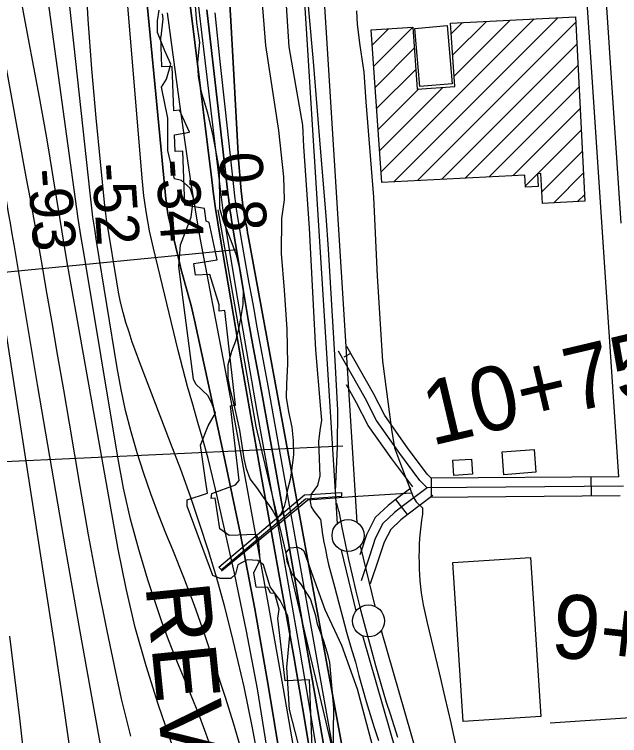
# Model space of a CAD drawing. Extents: x 3677843 to 3715951, y 511991 to 537744.
# Drawn here: x 3685277 to 3686223, y 526737 to 527864 of the extents above; entities that cross this region are included whole.
import ezdxf

# ---------------------------------------------------------------- set-up
doc = ezdxf.new("R2010")
doc.units = 0
for name, color, linetype in [('V-BLDG-OTLN', 7, 'Continuous'), ('V-CHAN-DOCK', 7, 'Continuous'), ('V-FLOD-BASE', 7, 'Continuous'), ('V-LEVE-TOET', 7, 'Continuous'), ('V-RIVR-EDGE', 7, 'Continuous'), ('V-RIVR-RANG', 7, 'Continuous'), ('V-ROAD-CNTR', 7, 'Continuous'), ('V-RRAP-FSHR', 7, 'Continuous'), ('V-RRAP-RVMT', 7, 'Continuous'), ('V-RRAP-RVMT-IDEN', 7, 'Continuous'), ('V-SITE-VEGE', 7, 'Continuous'), ('V-SURV-IDEN', 7, 'Continuous'), ('V-SURV-LINE', 7, 'Continuous'), ('V-TOPO-DPTH', 7, 'Continuous'), ('V-TOPO-MAJR', 7, 'Continuous'), ('V-TOPO-MINR', 7, 'Continuous'), ('V-TOPO-WATR', 7, 'Continuous'), ('V-UTIL-LINE', 7, 'Continuous')]:
    doc.layers.add(name, color=color, linetype=linetype)

msp = doc.modelspace()

# ---------------------------------------------------------------- linework, layer by layer
at = {"layer": 'V-BLDG-OTLN'}
for p, q in [((3685850.1, 527617.5), (3686089.3, 527856.6)), ((3685870.1, 527602.1), (3686126.5, 527858.5)), ((3685907.3, 527604), (3686154.4, 527851.1)), ((3685959.8, 527833.2), (3685977.5, 527850.9)), ((3685962, 527800.1), (3686014.8, 527852.8)), ((3685964.3, 527767), (3686052, 527854.7)), ((3685836.3, 527815.8), (3685861.8, 527841.3)), ((3685838.6, 527782.8), (3685899.7, 527843.8)), ((3685944.6, 527605.9), (3686156.1, 527817.4)), ((3685840.9, 527749.7), (3685902, 527810.8)), ((3685981.8, 527607.8), (3686157.8, 527783.8)), ((3685843.2, 527716.7), (3685904.3, 527777.7)), ((3685847.8, 527650.5), (3685947.2, 527749.9)), ((3686019.1, 527609.7), (3686159.5, 527750.1)), ((3685845.5, 527683.6), (3685909.2, 527747.2)), ((3686056.3, 527611.6), (3686161.3, 527716.5)), ((3686094.8, 527614.7), (3686163, 527682.8)), ((3686101.7, 527586.2), (3686164.7, 527649.2)), ((3686076, 527595.9), (3686094.6, 527614.5)), ((3686120.2, 527569.3), (3686166.4, 527615.6)), ((3686157.4, 527571.2), (3686168.1, 527581.9))]:
    msp.add_line(p, q, dxfattribs=at)
for points in [[(3686154, 527859.9), (3686168.6, 527571.8), (3686102.6, 527568.4), (3686100.2, 527614.9), (3686094.6, 527614.7), (3686095.6, 527594.6), (3686076.2, 527593.6), (3686075.2, 527612.5), (3685851.3, 527601.1), (3685834.7, 527839.4), (3685899.7, 527843.9), (3685906.4, 527747), (3685965.4, 527751.1), (3685958.6, 527850)], [(3685953.4, 527846.1), (3685961.2, 527755.2), (3685910.9, 527750.9), (3685903.1, 527841.8)], [(3686092.2, 527148.1), (3686042.3, 527144.1), (3686039.4, 527179.9), (3686089.4, 527183.9)], [(3685992.9, 527145), (3685963.8, 527143.3), (3685962.4, 527166.9), (3685991.6, 527168.6)], [(3686083.9, 527014.8), (3686100, 526766.6), (3685978.7, 526758.7), (3685962.6, 527007)]]:
    msp.add_lwpolyline(points, close=True, dxfattribs=at)
at = {"layer": 'V-CHAN-DOCK'}
msp.add_lwpolyline([(3685788.2, 527110), (3685732, 527106), (3685600.6, 526995.8), (3685596.4, 526999.9), (3685730.6, 527112.9), (3685788.1, 527116.3), (3685788.2, 527110)], dxfattribs=at)
at = {"layer": 'V-FLOD-BASE'}
msp.add_line((3685784, 527087.1), (3685781.1, 527099.6), dxfattribs=at)
for points in [[(3685778.8, 527118.3), (3685782.3, 527187.7), (3685782.4, 527245.3), (3685778.2, 527323), (3685768.1, 527497), (3685764.1, 527549), (3685756.2, 527648.2), (3685744.4, 527790.3), (3685737.4, 527870.7), (3685730.3, 527955.3), (3685719.3, 528080.8), (3685712.7, 528186.9), (3685702.6, 528299.9), (3685691.8, 528486.4), (3685683.4, 528627.2), (3685668.8, 528844.2), (3685660.2, 528937.8)], [(3685784, 527087.1), (3685788.8, 527062), (3685793.9, 527037), (3685799.2, 527012), (3685804.9, 526987.1), (3685810.8, 526962.2), (3685818.2, 526933.2), (3685825.9, 526904.2), (3685833.7, 526875.2), (3685841.7, 526846.3), (3685850, 526817.4), (3685858.4, 526788.7), (3685864.4, 526770.4), (3685870.3, 526752.2), (3685876, 526733.9)]]:
    msp.add_lwpolyline(points, dxfattribs=at)
at = {"layer": 'V-LEVE-TOET'}
for points in [[(3685755.5, 527074.6), (3685746.3, 527087), (3685741.4, 527093.9), (3685739.9, 527102.2), (3685741.2, 527114), (3685751.5, 527127.3), (3685754.8, 527142.6), (3685752.9, 527196), (3685754.8, 527213.3), (3685757.4, 527229.3), (3685755.9, 527246.7), (3685748, 527339.6), (3685738.5, 527529.6), (3685729.6, 527657.2), (3685727.9, 527690.5), (3685719.1, 527741), (3685706.6, 527813.1), (3685702.5, 527877.5)], [(3685811.9, 527869.5), (3685812.8, 527848), (3685817, 527814.9), (3685823, 527773.3), (3685826.2, 527726.9), (3685838.1, 527577.8), (3685844.2, 527454.4), (3685852.4, 527321.9), (3685866.6, 527215.2), (3685871.1, 527186.1), (3685885.3, 527149)], [(3685885.3, 527149), (3685900.2, 527109.6), (3685905.3, 527101.9), (3685915.1, 527092.3), (3685914.7, 527082.7)], [(3685755.5, 527074.6), (3685757, 527062.7), (3685758.8, 527050.9), (3685760.8, 527039.1), (3685763.1, 527027.4), (3685765.5, 527015.7), (3685768.2, 527004), (3685771.1, 526992.4), (3685774.3, 526980.9), (3685777.6, 526969.4), (3685783.6, 526945.7), (3685789.8, 526922), (3685796.3, 526898.3), (3685803, 526874.7), (3685810, 526851.2), (3685815.5, 526830.7), (3685821.2, 526810.2), (3685827.1, 526789.8), (3685833.2, 526769.5), (3685839.6, 526749.2), (3685846.1, 526729)], [(3685914.7, 527082.7), (3685913.3, 527073.2), (3685912.1, 527063.8), (3685911.2, 527054.4), (3685910.4, 527044.9), (3685909.8, 527035.4), (3685909.5, 527025.9), (3685909.4, 527016.4), (3685909.5, 527006.9), (3685909.8, 526997.4), (3685910.3, 526987.9), (3685911, 526978.4), (3685912, 526969), (3685913.1, 526959.5), (3685914.5, 526950.1), (3685916.1, 526940.7), (3685917.9, 526931.4), (3685919.9, 526922.1), (3685922.1, 526912.9), (3685931.6, 526873.9), (3685941, 526834.9), (3685950.1, 526795.9), (3685959, 526756.7), (3685967.7, 526717.6)]]:
    msp.add_lwpolyline(points, dxfattribs=at)
at = {"layer": 'V-RIVR-EDGE'}
msp.add_lwpolyline([(3685720.5, 526724.7), (3685706.9, 526777.6), (3685702.8, 526843), (3685707.8, 526898.8), (3685704.2, 526923.5), (3685692.3, 526947.5), (3685676.7, 526969.1), (3685666.6, 527003.4), (3685657.6, 527010), (3685640.8, 527011.3), (3685626.4, 527003.5), (3685622.7, 526989.1), (3685615.5, 526981.9), (3685598.7, 526981.9), (3685587.3, 526986.8), (3685546.8, 527094.9), (3685546.8, 527105.1), (3685578.6, 527115.3), (3685575.7, 527135.7), (3685568, 527190.3), (3685580.1, 527220.9), (3685591.5, 527240.7), (3685586.2, 527254.5), (3685579.6, 527267.8), (3685560.4, 527285.8), (3685556.9, 527293.6), (3685533.9, 527469.6), (3685536.4, 527503.8), (3685553.3, 527547), (3685557, 527576.4), (3685551.6, 527592), (3685538.4, 527604), (3685527, 527606.5), (3685516.9, 527650.9), (3685517, 527701.3), (3685507, 527750), (3685514.8, 527762.6), (3685521.4, 527786), (3685511.9, 527807), (3685500.6, 527835.3), (3685500.6, 527853.9), (3685503, 527870.1)], dxfattribs=at)
at = {"layer": 'V-RIVR-RANG'}
msp.add_line((3685790.5, 527188.9), (3684971.4, 527151), dxfattribs=at)
at = {"layer": 'V-ROAD-CNTR'}
for p, q in [((3685792.7, 527328.5), (3685802, 527333.8)), ((3686179.1, 527110.9), (3686178.9, 527140.9)), ((3685929.1, 527108.9), (3685928.9, 527138.9)), ((3685891.6, 527081.9), (3685873, 527105.5))]:
    msp.add_line(p, q, dxfattribs=at)
for points in [[(3686222.1, 527141.2), (3686131.3, 528499.6), (3686123.5, 528647.8)], [(3686225.7, 527537.4), (3686176.9, 528266.9)], [(3686222.1, 527141.2), (3685928.4, 527138.9), (3685922.4, 527144.9), (3685891.5, 527186.5), (3685855.9, 527237), (3685838.4, 527271.1), (3685796.5, 527344.6)], [(3686229, 527126.2), (3685922.2, 527123.9), (3685911, 527135.1), (3685879.4, 527177.7), (3685843, 527229.2), (3685825.2, 527264), (3685783.4, 527337.2)], [(3685899.6, 527125.3), (3685867.2, 527168.9), (3685830.2, 527221.4), (3685812, 527256.8), (3685796, 527284.9)], [(3685896.8, 527123.5), (3685874.2, 527106.5), (3685861.5, 527096.4), (3685840.9, 527077.2), (3685827.3, 527050.2), (3685818, 527021.9), (3685817, 527019)], [(3685922.2, 527123.9), (3685883.4, 527094.6), (3685871.3, 527085), (3685853.1, 527068.1), (3685841.2, 527044.4), (3685832.2, 527017.2), (3685818.9, 526978.4)], [(3685931.2, 527111.9), (3685892.6, 527082.7), (3685881.1, 527073.6), (3685865.3, 527058.9), (3685855.1, 527038.7), (3685846.4, 527012.4), (3685833.1, 526973.5)], [(3686224.1, 527111.2), (3685926.4, 527108.9)], [(3686114.8, 526756.6), (3686247.9, 526765.5)]]:
    msp.add_lwpolyline(points, dxfattribs=at)
at = {"layer": 'V-RRAP-FSHR'}
msp.add_lwpolyline([(3685836.1, 526508.2), (3685790.1, 526649.9), (3685654.8, 527219.5), (3685595.3, 527558.1)], dxfattribs=at)
at = {"layer": 'V-RRAP-RVMT'}
for points in [[(3685534.9, 527713.9), (3685526, 527712.9), (3685523.6, 527782.2), (3685507.5, 527781.7), (3685505.9, 527828.7), (3685506.2, 527828.8), (3685509.4, 527856.8), (3685508.5, 527864.7)], [(3685598.3, 527059.9), (3685590.6, 527107.6), (3685584.7, 527107), (3685585.7, 527114.7), (3685622.6, 527128.6), (3685628.5, 527135.3), (3685614.9, 527251.7), (3685622.7, 527253.2), (3685605.8, 527400.9), (3685596.8, 527400.1), (3685597.2, 527410), (3685582.5, 527457.3), (3685560.2, 527456.3), (3685557.4, 527474.4), (3685593.7, 527479.9), (3685581.2, 527538.6), (3685576.7, 527540.3), (3685574.3, 527560.2), (3685543.3, 527565.6), (3685540.3, 527649.8), (3685528.3, 527649.3), (3685527.4, 527675.4), (3685550.5, 527679.7), (3685534.9, 527713.9)], [(3685749.7, 526535.9), (3685738.3, 526823.6), (3685700.2, 526822.4), (3685688.6, 526919.7), (3685690.7, 526934), (3685683.9, 526958.9), (3685677.5, 526959), (3685673, 526968), (3685654.7, 526968.7), (3685651.4, 526990.9), (3685661.1, 527011.5), (3685658.7, 527044.8), (3685654.3, 527051.1), (3685612.8, 527049.5), (3685598.3, 527059.9)]]:
    msp.add_lwpolyline(points, dxfattribs=at)
at = {"layer": 'V-SITE-VEGE'}
for points in [[(3685659.3, 527946.6), (3685669.7, 527815.2), (3685689.9, 527682.4), (3685697.6, 527609.8), (3685698.6, 527574.1), (3685694.7, 527544.6), (3685693.9, 527490.1), (3685698.6, 527432.7), (3685702.7, 527371.9), (3685704, 527317.3), (3685702.2, 527286.5), (3685701.7, 527264.8), (3685705.4, 527242.5), (3685710.5, 527218.7), (3685712.8, 527197.8), (3685713.1, 527176.1), (3685710.5, 527154.4), (3685707.8, 527136.8), (3685703.1, 527119.3), (3685701.4, 527105.1), (3685698.8, 527094.7), (3685693.8, 527083.7), (3685689.3, 527078.5), (3685685.5, 527079.4), (3685680.1, 527089.7), (3685678.2, 527092.5), (3685663.9, 527112.6), (3685657.6, 527122.4), (3685645.6, 527137.6), (3685639.8, 527153.7), (3685636.2, 527169.7), (3685629.4, 527213.7), (3685620.6, 527254.2), (3685614.8, 527275.9), (3685611.1, 527294.7), (3685610.9, 527316.4), (3685617, 527337.5), (3685623.1, 527353.6), (3685627.9, 527371.9), (3685631.2, 527391.5), (3685634.5, 527410.4), (3685634.9, 527433.5), (3685630.5, 527462.8), (3685623.9, 527487.3), (3685616, 527509.6), (3685603.8, 527540.3), (3685598, 527560.5), (3685597.4, 527620.7), (3685587.8, 527673.7), (3685579.1, 527709.3), (3685568.9, 527743.5), (3685564.5, 527766.6), (3685563.6, 527789), (3685566.8, 527819.8), (3685562.3, 527851.2), (3685559.9, 527877.1)], [(3685775.1, 526703), (3685776.2, 526779.6), (3685770, 526850.7), (3685767.7, 526861.9), (3685760.6, 526884.3), (3685750.7, 526910.6), (3685748.4, 526923.8), (3685739.8, 526950.3), (3685724.8, 526974), (3685710.7, 526989.9), (3685703.5, 527008.8), (3685702, 527022.7), (3685708.2, 527029.8), (3685719.4, 527031.3), (3685725.7, 527028.6), (3685729.2, 527025.1), (3685741.5, 526991.6), (3685762.3, 526933.8), (3685788.5, 526877.8), (3685813, 526809.8), (3685852.4, 526661.2)]]:
    msp.add_lwpolyline(points, dxfattribs=at)
at = {"layer": 'V-SURV-LINE'}
for points in [[(3685739.2, 528234.2), (3685812.2, 527070.1)], [(3685782.3, 527068.3), (3685709.3, 528232.3)], [(3685817.7, 527033.3), (3685840.4, 526938.6)], [(3685811.2, 526931.6), (3685788.5, 527026.4)], [(3685969.7, 526378.5), (3685821.5, 526892.3)], [(3685850.4, 526900.6), (3685998.5, 526386.9)]]:
    msp.add_lwpolyline(points, dxfattribs=at)
for centre in [(3685798.5, 527049.3), (3685830.4, 526915.7)]:
    msp.add_circle(centre, 25, dxfattribs=at)
at = {"layer": 'V-TOPO-DPTH'}
for points in [[(3685748.9, 526652.3), (3685731.6, 526756.2), (3685713.6, 526860.1), (3685695.1, 526963.8), (3685677.6, 527059.8), (3685662.6, 527143.1), (3685647.9, 527226.5), (3685633.4, 527309.9), (3685619.2, 527393.3), (3685598.6, 527515.5), (3685594.9, 527537.9), (3685591.5, 527560.4), (3685588.4, 527582.9), (3685585.4, 527605.4), (3685479.2, 528464.1)], [(3685479.2, 528464.1), (3685585.4, 527605.4), (3685588.4, 527582.9), (3685591.5, 527560.4), (3685594.9, 527537.9), (3685598.6, 527515.5), (3685619.2, 527393.3), (3685633.4, 527309.9), (3685647.9, 527226.5), (3685662.6, 527143.1), (3685677.6, 527059.8), (3685695.1, 526963.8), (3685713.6, 526860.1), (3685731.6, 526756.2), (3685748.9, 526652.3)], [(3685609.8, 527945.9), (3685614.6, 527862.5), (3685619.4, 527779), (3685627.5, 527636.6), (3685628.3, 527624.3), (3685629.2, 527612.1), (3685630.3, 527599.9), (3685631.5, 527587.8), (3685634, 527565.5), (3685634.1, 527564.5), (3685634.3, 527563.4), (3685634.4, 527562.4), (3685634.6, 527561.3), (3685635.5, 527555.5), (3685636.2, 527551.5), (3685636.9, 527547.5), (3685637.6, 527543.6), (3685638.3, 527539.6), (3685638.8, 527537.5), (3685639.7, 527532.5), (3685640.6, 527527.4), (3685641.6, 527522.4), (3685642.5, 527517.4), (3685849.5, 526392.8)], [(3685480.1, 527922.9), (3685489.1, 527830.9), (3685498, 527738.9), (3685513.8, 527575.7), (3685515, 527565.3), (3685516.5, 527555), (3685518.5, 527544.8), (3685520.7, 527534.6), (3685535, 527476), (3685537.8, 527464.7), (3685540.7, 527453.5), (3685543.8, 527442.3), (3685547, 527431.1), (3685550.1, 527419.9), (3685553.1, 527408.7), (3685555.9, 527397.4), (3685558.4, 527386), (3685605.1, 527172), (3685629.8, 527053.4), (3685653, 526934.5), (3685673.8, 526815.3), (3685693.2, 526695.7)], [(3685480.1, 527922.9), (3685489.1, 527830.9), (3685498, 527738.9), (3685513.8, 527575.7), (3685515, 527565.3), (3685516.5, 527555), (3685518.5, 527544.8), (3685520.7, 527534.6), (3685535, 527476), (3685537.8, 527464.7), (3685540.7, 527453.5), (3685543.8, 527442.3), (3685547, 527431.1), (3685550.1, 527419.9), (3685553.1, 527408.7), (3685555.9, 527397.4), (3685558.4, 527386), (3685605.1, 527172), (3685629.8, 527053.4), (3685653, 526934.5), (3685673.8, 526815.3), (3685693.2, 526695.7)], [(3685777.7, 526346.8), (3685695.3, 526821.4), (3685673.6, 526944.3), (3685651.5, 527067.2), (3685628.8, 527190), (3685605.8, 527312.7), (3685573.5, 527481.8), (3685566.5, 527520), (3685559.9, 527558.2), (3685553.8, 527596.4), (3685548.1, 527634.8), (3685537.1, 527711.9), (3685526.6, 527788.9), (3685516.5, 527865.9)], [(3685777.7, 526346.8), (3685695.3, 526821.4), (3685673.6, 526944.3), (3685651.5, 527067.2), (3685628.8, 527190), (3685605.8, 527312.7), (3685573.5, 527481.8), (3685566.5, 527520), (3685559.9, 527558.2), (3685553.8, 527596.4), (3685548.1, 527634.8), (3685537.1, 527711.9), (3685526.6, 527788.9), (3685516.5, 527865.9)], [(3685577.7, 527870.9), (3685610.5, 527585), (3685611.9, 527573.5), (3685613.4, 527561.9), (3685615.1, 527550.4), (3685616.9, 527539), (3685627.6, 527474.4), (3685635, 527430.7), (3685642.5, 527387), (3685650.3, 527343.4), (3685658.3, 527299.8), (3685663.5, 527271.7), (3685674.2, 527214.1), (3685684.6, 527156.5), (3685694.9, 527098.8), (3685705, 527041.1), (3685819.1, 526384.4)], [(3685819.1, 526384.4), (3685705, 527041.1), (3685694.9, 527098.8), (3685684.6, 527156.5), (3685674.2, 527214.1), (3685663.5, 527271.7), (3685658.3, 527299.8), (3685650.3, 527343.4), (3685642.5, 527387), (3685635, 527430.7), (3685627.6, 527474.4), (3685616.9, 527539), (3685615.1, 527550.4), (3685613.4, 527561.9), (3685611.9, 527573.5), (3685610.5, 527585), (3685577.7, 527870.9)]]:
    msp.add_lwpolyline(points, dxfattribs=at)
at = {"layer": 'V-TOPO-MAJR'}
for points in [[(3685671.7, 526718.7), (3685656.9, 526809.6), (3685639.7, 526900), (3685620.8, 526990.2), (3685593.5, 527113.1), (3685586.8, 527141.5), (3685579.8, 527169.8), (3685572, 527197.9), (3685563.9, 527225.9), (3685555.7, 527253.9), (3685547.7, 527282), (3685540.3, 527310.2), (3685533.2, 527338.5), (3685494.3, 527498.4), (3685488.3, 527525.5), (3685483.2, 527552.7), (3685479.4, 527580.2), (3685476.5, 527607.8), (3685431.1, 528153)], [(3685458.8, 526735.7), (3685444.3, 526794.1), (3685437.5, 526825.6), (3685421.8, 526900.4), (3685406.9, 526975.4), (3685392.9, 527050.5), (3685379.6, 527125.8), (3685362.9, 527224.6), (3685354, 527277.2), (3685345, 527329.8), (3685335.9, 527382.3), (3685326.7, 527434.9), (3685320.6, 527469.8), (3685314.4, 527504.9), (3685308.2, 527539.9), (3685301.9, 527575), (3685295.5, 527610), (3685245.6, 527880)]]:
    msp.add_lwpolyline(points, dxfattribs=at)
at = {"layer": 'V-TOPO-MINR'}
for points in [[(3685748.9, 526652.3), (3685731.6, 526756.2), (3685713.6, 526860.1), (3685695.1, 526963.8), (3685677.6, 527059.8), (3685662.6, 527143.1), (3685647.9, 527226.5), (3685633.4, 527309.9), (3685619.2, 527393.3), (3685598.6, 527515.5), (3685594.9, 527537.9), (3685591.5, 527560.4), (3685588.4, 527582.9), (3685585.4, 527605.4), (3685479.2, 528464.1)], [(3685807, 526369.3), (3685737.1, 526788.6), (3685722.5, 526875), (3685707.5, 526961.5), (3685692.2, 527047.8), (3685676.5, 527134.1), (3685668.1, 527179.8), (3685656.6, 527243.3), (3685645.3, 527306.8), (3685634.4, 527370.3), (3685623.7, 527433.9), (3685608.1, 527527.8), (3685605.5, 527544.5), (3685603, 527561.2), (3685600.7, 527577.9), (3685598.6, 527594.7), (3685496.9, 528449.4)], [(3685630.9, 526717.1), (3685619.6, 526755.8), (3685607.5, 526794.3), (3685588.9, 526851.3), (3685573.9, 526895.7), (3685558.3, 526939.7), (3685541.7, 526983.5), (3685524.5, 527027), (3685514.8, 527050.5), (3685502.4, 527082.3), (3685490.4, 527114.2), (3685479.3, 527146.3), (3685468.7, 527178.7), (3685459.2, 527211.4), (3685450.7, 527244.4), (3685443.6, 527277.6), (3685437.4, 527311.1), (3685405.2, 527509.2), (3685402.4, 527527.9), (3685399.7, 527546.6), (3685397.3, 527565.3), (3685395.1, 527584.1), (3685330.3, 528183.1)], [(3685440.9, 525261.6), (3685411.6, 525677), (3685408.7, 526299.9), (3685408.5, 526312.7), (3685408, 526325.6), (3685407, 526338.4), (3685405.9, 526351.2), (3685388.9, 526508.6), (3685378.3, 526600), (3685367, 526691.3), (3685354.3, 526782.4), (3685340.7, 526873.4), (3685237.4, 527534.8), (3685140.1, 527990)], [(3685586.4, 526711), (3685576, 526740.6), (3685565.1, 526770.1), (3685553.4, 526799.2), (3685541.3, 526828.2), (3685529.3, 526857.2), (3685517.7, 526886.4), (3685507, 526915.9), (3685496.8, 526945.6), (3685485.6, 526980), (3685471.3, 527027.3), (3685458.4, 527075), (3685447.7, 527123.2), (3685438.5, 527171.8), (3685386.3, 527485.1), (3685381.5, 527515), (3685376.8, 527544.9), (3685372.4, 527574.9), (3685368.2, 527604.9), (3685335.1, 527848.1), (3685315.3, 527994.2)], [(3685661.4, 526684.8), (3685649.4, 526748.8), (3685636.1, 526812.6), (3685627, 526852.6), (3685616.5, 526896.1), (3685605.4, 526939.4), (3685593.2, 526982.4), (3685580.3, 527025.3), (3685566.4, 527067.9), (3685552.1, 527110.2), (3685536.9, 527152.3), (3685521.2, 527194.2), (3685472.3, 527320.9), (3685466.6, 527336.1), (3685461.2, 527351.4), (3685456.1, 527366.9), (3685451.3, 527382.4), (3685446.9, 527398), (3685443, 527413.7), (3685439.7, 527429.6), (3685436.8, 527445.5), (3685422.8, 527531.4), (3685421.5, 527539.7), (3685420.4, 527548), (3685419.4, 527556.4), (3685418.4, 527564.7), (3685404.8, 527701.8), (3685397.9, 527778.7), (3685392.2, 527855.7), (3685388, 527932.9)], [(3685497.5, 525271.3), (3685511.6, 525678.4), (3685482.9, 526328.3), (3685402.6, 526771.8), (3685379.8, 526899.3), (3685357.3, 527026.7), (3685335.3, 527154.3), (3685313.7, 527281.9), (3685276.4, 527504.2), (3685273.6, 527520.7), (3685270.8, 527537.2), (3685267.9, 527553.8), (3685264.9, 527570.3), (3685243.5, 527689.9), (3685229.6, 527766.1), (3685215.4, 527842.4), (3685200.7, 527918.5)], [(3685693.2, 526695.7), (3685673.8, 526815.3), (3685653, 526934.5), (3685629.8, 527053.4), (3685605.1, 527172), (3685558.4, 527386), (3685555.9, 527397.4), (3685553.1, 527408.7), (3685550.1, 527419.9), (3685547, 527431.1), (3685543.8, 527442.3), (3685540.7, 527453.5), (3685537.8, 527464.7), (3685535, 527476), (3685520.7, 527534.6), (3685518.5, 527544.8), (3685516.5, 527555), (3685515, 527565.3), (3685513.8, 527575.7), (3685498, 527738.9), (3685489.1, 527830.9), (3685480.1, 527922.9)], [(3685531, 526700.8), (3685501.9, 526785.6), (3685482.9, 526845.4), (3685465.9, 526905.7), (3685451.6, 526966.7), (3685439.2, 527028.1), (3685359.1, 527479), (3685353.6, 527510.9), (3685348.2, 527542.9), (3685343, 527574.8), (3685338, 527606.8), (3685332.9, 527638.8), (3685327.6, 527670.8), (3685322, 527702.6), (3685316.1, 527734.5), (3685298.5, 527828.2), (3685283.6, 527906.9)], [(3685777.7, 526346.8), (3685695.3, 526821.4), (3685673.6, 526944.3), (3685651.5, 527067.2), (3685628.8, 527190), (3685605.8, 527312.7), (3685573.5, 527481.8), (3685566.5, 527520), (3685559.9, 527558.2), (3685553.8, 527596.4), (3685548.1, 527634.8), (3685537.1, 527711.9), (3685526.6, 527788.9), (3685516.5, 527865.9)], [(3685819.1, 526384.4), (3685705, 527041.1), (3685694.9, 527098.8), (3685684.6, 527156.5), (3685674.2, 527214.1), (3685663.5, 527271.7), (3685658.3, 527299.8), (3685650.3, 527343.4), (3685642.5, 527387), (3685635, 527430.7), (3685627.6, 527474.4), (3685616.9, 527539), (3685615.1, 527550.4), (3685613.4, 527561.9), (3685611.9, 527573.5), (3685610.5, 527585), (3685577.7, 527870.9)], [(3685831.8, 526400.5), (3685673.5, 527283), (3685668, 527313.7), (3685662.4, 527344.4), (3685656.7, 527375.1), (3685651, 527405.8), (3685648.4, 527419.7), (3685644, 527443.5), (3685639.7, 527467.3), (3685635.6, 527491.1), (3685631.6, 527514.9), (3685625.8, 527550.1), (3685624.8, 527556.4), (3685623.8, 527562.7), (3685623, 527569), (3685622.3, 527575.3), (3685606.8, 527714.3), (3685598.7, 527790.1), (3685590.9, 527866)], [(3685268.4, 525874.1), (3685282.3, 525876.8), (3685293.5, 525882.6), (3685300.7, 525893), (3685305.3, 525906.4), (3685330.5, 526271.9), (3685331.6, 526297.4), (3685331.7, 526322.8), (3685330.5, 526348.2), (3685328.4, 526373.6), (3685285.2, 526763.7), (3685269.9, 526891.9)]]:
    msp.add_lwpolyline(points, dxfattribs=at)
at = {"layer": 'V-TOPO-WATR'}
msp.add_lwpolyline([(3685849.5, 526392.8), (3685642.5, 527517.4), (3685641.6, 527522.4), (3685640.6, 527527.4), (3685639.7, 527532.5), (3685638.8, 527537.5), (3685638.3, 527539.6), (3685637.6, 527543.6), (3685636.9, 527547.5), (3685636.2, 527551.5), (3685635.5, 527555.5), (3685634.6, 527561.3), (3685634.4, 527562.4), (3685634.3, 527563.4), (3685634.1, 527564.5), (3685634, 527565.5), (3685631.5, 527587.8), (3685630.3, 527599.9), (3685629.2, 527612.1), (3685628.3, 527624.3), (3685627.5, 527636.6), (3685619.4, 527779), (3685614.6, 527862.5), (3685609.8, 527945.9)], dxfattribs=at)
at = {"layer": 'V-UTIL-LINE'}
msp.add_line((3685624.1, 527495.6), (3683607.9, 527300), dxfattribs=at)
msp.add_lwpolyline([(3685897.8, 527115.3), (3685805.5, 527109.5), (3685735.5, 527104.6), (3685600.6, 526993.7)], dxfattribs=at)

# ---------------------------------------------------------------- texts
at = {"layer": 'V-RIVR-RANG'}
for s, rotation, p in [('0.8', 273.9783, (3685597, 527646.5)), ('0.8', 273.9783, (3685597, 527646.5)), ('-52', 273.9783, (3685397.7, 527629.8)), ('-34', 273.9783, (3685497.5, 527635.6)), ('-34', 273.9783, (3685497.5, 527635.6)), ('-93', 274.2584, (3685297.6, 527620.8))]:
    msp.add_text(s, height=67, rotation=rotation, dxfattribs=at).set_placement(p)
at = {"layer": 'V-RRAP-RVMT-IDEN'}
msp.add_text('REVET.', height=100, rotation=275.7474, dxfattribs=at).set_placement((3685481.6, 526971))
at = {"layer": 'V-SURV-IDEN'}
for s, rotation, p in [('10+75.6', 13.2751, (3685929.1, 527189.3)), ('9+38.2', 353.5235, (3686113.2, 526860.7))]:
    msp.add_text(s, height=100, rotation=rotation, dxfattribs=at).set_placement(p)

doc.saveas('drawing.dxf')
